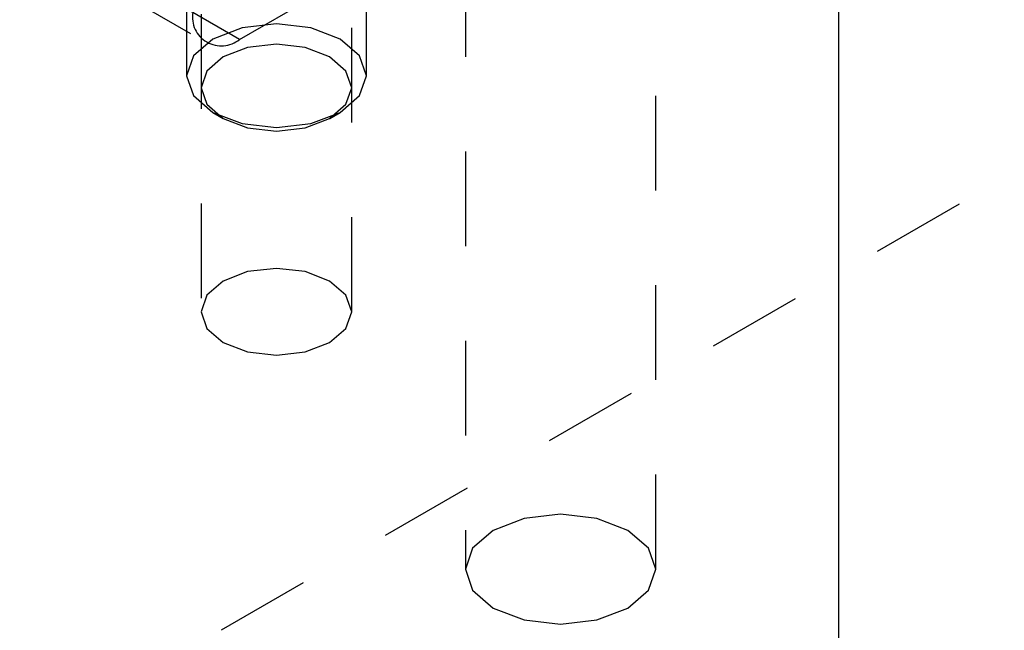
# Model space of a CAD drawing. Header units: inches. Extents: x 1907 to 2452, y -210 to -54.
# Tile 458 of 656: x 2001.169 to 2002.209, y -198.907 to -198.262. Entities that reach past the tile are written whole.
import ezdxf

# ---------------------------------------------------------------- set-up
doc = ezdxf.new("R2010")
doc.units = ezdxf.units.IN
doc.header["$LTSCALE"] = 0.5
doc.header["$MEASUREMENT"] = 0
doc.linetypes.add('HIDDEN', pattern=[0.225, 0.15, -0.075])
doc.layers.add('SID-M-H', color=4, linetype='HIDDEN')
doc.layers.add('SID-M-S', color=105, linetype='Continuous')

msp = doc.modelspace()

# ---------------------------------------------------------------- linework, layer by layer
at = {"layer": 'SID-M-H'}
for p, q in [((1995.49265, -202.30635), (2008.57413, -194.75457)), ((2001.63944, -196.80138), (2001.63944, -198.84274)), ((2001.84044, -198.84274), (2001.84044, -196.80138)), ((2001.3449, -198.03268), (2001.3449, -198.3213)), ((2001.40101, -198.28289), (2001.83234, -198.03388)), ((2001.5349, -198.3213), (2001.5349, -198.03268)), ((2001.3604, -198.05634), (2001.3604, -198.57076)), ((2001.5194, -198.57076), (2001.5194, -198.05634)), ((2001.40101, -198.28289), (2001.29666, -198.22265)), ((2001.26242, -198.22655), (2001.36601, -198.28635)), ((2001.40354, -198.27063), (2001.37272, -198.28252)), ((2001.4399, -198.26646), (2001.40354, -198.27063)), ((2001.47625, -198.27063), (2001.4399, -198.26646)), ((2001.50707, -198.28252), (2001.47625, -198.27063)), ((2001.37272, -198.28252), (2001.35213, -198.30032)), ((2001.52767, -198.30032), (2001.50707, -198.28252)), ((2001.40948, -198.29156), (2001.38368, -198.30151)), ((2001.4399, -198.28806), (2001.40948, -198.29156)), ((2001.47032, -198.29156), (2001.4399, -198.28806)), ((2001.49611, -198.30151), (2001.47032, -198.29156)), ((2001.35213, -198.30032), (2001.3449, -198.3213)), ((2001.38368, -198.30151), (2001.36645, -198.3164)), ((2001.51335, -198.3164), (2001.49611, -198.30151)), ((2001.5349, -198.3213), (2001.52767, -198.30032)), ((2001.36645, -198.3164), (2001.3604, -198.33396)), ((2001.5194, -198.33396), (2001.51335, -198.3164)), ((2001.3449, -198.3213), (2001.35213, -198.34229)), ((2001.52767, -198.34229), (2001.5349, -198.3213)), ((2001.3604, -198.33396), (2001.36645, -198.35152)), ((2001.51335, -198.35152), (2001.5194, -198.33396)), ((2001.35213, -198.34229), (2001.37272, -198.36008)), ((2001.50707, -198.36008), (2001.52767, -198.34229)), ((2001.36645, -198.35152), (2001.38368, -198.36641)), ((2001.49611, -198.36641), (2001.51335, -198.35152)), ((2001.37271, -198.36008), (2001.38367, -198.36641)), ((2001.37272, -198.36008), (2001.40354, -198.37197)), ((2001.38368, -198.36641), (2001.40948, -198.37636)), ((2001.47032, -198.37636), (2001.49611, -198.36641)), ((2001.47625, -198.37197), (2001.50707, -198.36008)), ((2001.49612, -198.36641), (2001.50708, -198.36008)), ((2001.40354, -198.37197), (2001.4399, -198.37614)), ((2001.40948, -198.37636), (2001.4399, -198.37985)), ((2001.4399, -198.37614), (2001.47625, -198.37197)), ((2001.4399, -198.37985), (2001.47032, -198.37636)), ((2001.4399, -198.52486), (2001.40948, -198.52835)), ((2001.47032, -198.52835), (2001.4399, -198.52486)), ((2001.40948, -198.52835), (2001.38368, -198.5383)), ((2001.49611, -198.5383), (2001.47032, -198.52835)), ((2001.38368, -198.5383), (2001.36645, -198.55319)), ((2001.51335, -198.55319), (2001.49611, -198.5383)), ((2001.36645, -198.55319), (2001.3604, -198.57076)), ((2001.5194, -198.57076), (2001.51335, -198.55319)), ((2001.3604, -198.57076), (2001.36645, -198.58832)), ((2001.51335, -198.58832), (2001.5194, -198.57076)), ((2001.36645, -198.58832), (2001.38368, -198.60321)), ((2001.49611, -198.60321), (2001.51335, -198.58832)), ((2001.38368, -198.60321), (2001.40948, -198.61316)), ((2001.47032, -198.61316), (2001.49611, -198.60321)), ((2001.40948, -198.61316), (2001.4399, -198.61665)), ((2001.4399, -198.61665), (2001.47032, -198.61316)), ((2001.73994, -198.78472), (2001.70148, -198.78913)), ((2001.7784, -198.78913), (2001.73994, -198.78472)), ((2001.70148, -198.78913), (2001.66888, -198.80171)), ((2001.81101, -198.80171), (2001.7784, -198.78913)), ((2001.66888, -198.80171), (2001.64709, -198.82053)), ((2001.83279, -198.82053), (2001.81101, -198.80171)), ((2001.64709, -198.82053), (2001.63944, -198.84274)), ((2001.84044, -198.84274), (2001.83279, -198.82053)), ((2001.63944, -198.84274), (2001.64709, -198.86494)), ((2001.83279, -198.86494), (2001.84044, -198.84274)), ((2001.64709, -198.86494), (2001.66888, -198.88376)), ((2001.81101, -198.88376), (2001.83279, -198.86494)), ((2001.66888, -198.88376), (2001.70148, -198.89634)), ((2001.7784, -198.89634), (2001.81101, -198.88376)), ((2001.70148, -198.89634), (2001.73994, -198.90075)), ((2001.73994, -198.90075), (2001.7784, -198.89634))]:
    msp.add_line(p, q, dxfattribs=at)
msp.add_arc((2001.38169, -198.2592), 0.03057, 170.78596, 309.20329, dxfattribs=at)
at = {"layer": 'SID-M-S'}
msp.add_line((2002.03339, -197.77618), (2002.03339, -199.40926), dxfattribs=at)

doc.saveas('drawing.dxf')
